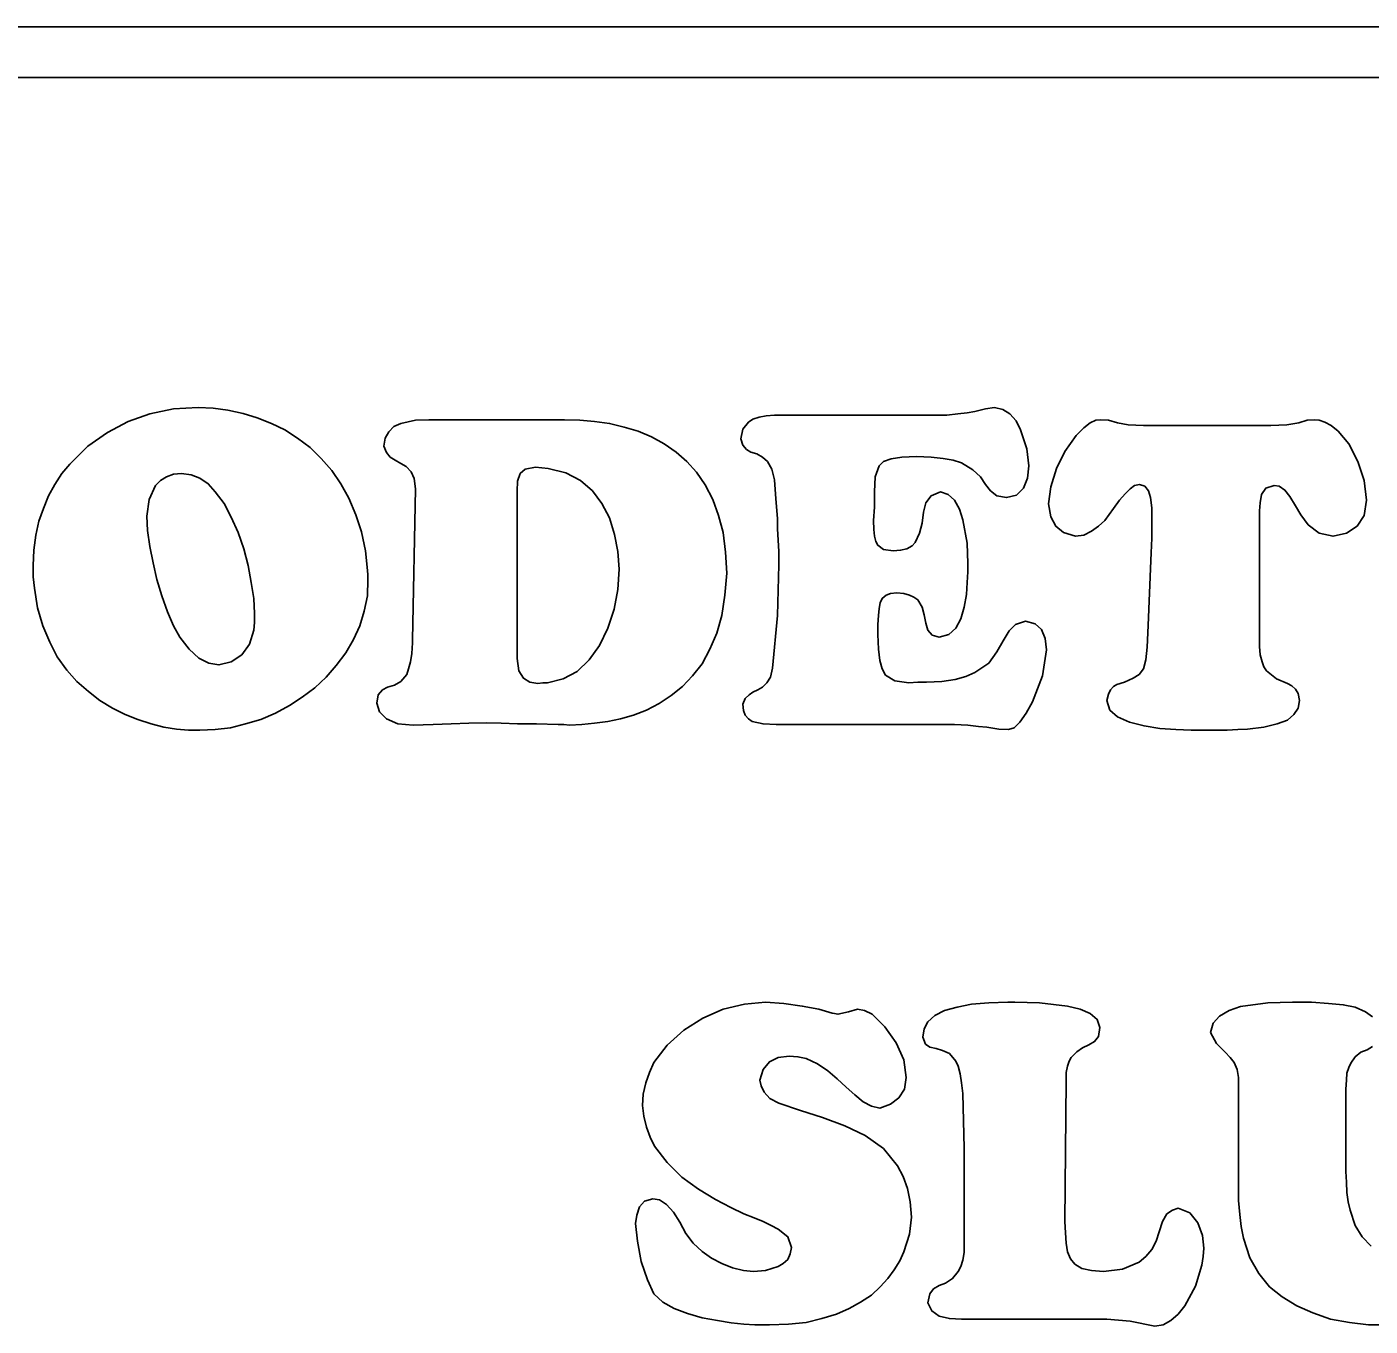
# Model space of a CAD drawing. Extents: x -866693 to -866303, y -1041966 to -1040244.
# Drawn here: x -866424.63 to -866415.88, y -1041350.28 to -1041341.81 of the extents above; entities that cross this region are included whole.
import ezdxf

# ---------------------------------------------------------------- set-up
doc = ezdxf.new("R2010")
doc.units = 0
doc.layers.add('Tabulka', color=7, linetype='Continuous')

msp = doc.modelspace()

# ---------------------------------------------------------------- linework, layer by layer
at = {"layer": 'Tabulka'}
for p, q in [((-866406.941, -1041341.8121), (-866444.3043, -1041341.8121)), ((-866444.3043, -1041342.1425), (-866406.941, -1041342.1425))]:
    msp.add_line(p, q, dxfattribs=at)
for points in [[(-866424.5799, -1041345.4698), (-866424.5592, -1041345.5979), (-866424.5262, -1041345.7135), (-866424.4808, -1041345.8209), (-866424.4312, -1041345.9158), (-866424.3693, -1041346.0026), (-866424.3032, -1041346.0769), (-866424.2289, -1041346.143), (-866424.1545, -1041346.2008), (-866424.0719, -1041346.2503), (-866423.9894, -1041346.2916), (-866423.9068, -1041346.3247), (-866423.82, -1041346.3536), (-866423.7374, -1041346.3742), (-866423.6549, -1041346.3866), (-866423.5764, -1041346.3949), (-866423.5021, -1041346.3949), (-866423.4029, -1041346.3907), (-866423.3038, -1041346.3784), (-866423.2047, -1041346.3536), (-866423.1056, -1041346.3247), (-866423.0106, -1041346.2834), (-866422.9198, -1041346.2338), (-866422.8372, -1041346.1801), (-866422.7546, -1041346.1182), (-866422.6803, -1041346.048), (-866422.6142, -1041345.9737), (-866422.5522, -1041345.8911), (-866422.5027, -1041345.8043), (-866422.4614, -1041345.7135), (-866422.4325, -1041345.6185), (-866422.4118, -1041345.5194), (-866422.4077, -1041345.412), (-866422.4077, -1041345.3831), (-866422.4118, -1041345.3542), (-866422.4242, -1041345.2262), (-866422.449, -1041345.1023), (-866422.4862, -1041344.9908), (-866422.5316, -1041344.8834), (-866422.5853, -1041344.7884), (-866422.6431, -1041344.7017), (-866422.7133, -1041344.6233), (-866422.7835, -1041344.5531), (-866422.8661, -1041344.4911), (-866422.9487, -1041344.4374), (-866423.0354, -1041344.3961), (-866423.1304, -1041344.359), (-866423.2212, -1041344.3301), (-866423.3204, -1041344.3094), (-866423.4153, -1041344.297), (-866423.5144, -1041344.2929), (-866423.6755, -1041344.3011), (-866423.8283, -1041344.3342), (-866423.9687, -1041344.3837), (-866424.105, -1041344.4539), (-866424.233, -1041344.5448), (-866424.3486, -1041344.6604), (-866424.4023, -1041344.7224), (-866424.4477, -1041344.7926), (-866424.489, -1041344.8669), (-866424.5221, -1041344.9495), (-866424.551, -1041345.0321), (-866424.5716, -1041345.1229), (-866424.584, -1041345.2221), (-866424.5882, -1041345.3212), (-866424.5882, -1041345.3955)], [(-866422.098, -1041344.8215), (-866422.1186, -1041345.8085), (-866422.1186, -1041345.8126), (-866422.1186, -1041345.825), (-866422.1228, -1041345.8952), (-866422.131, -1041345.9489), (-866422.1434, -1041345.9943), (-866422.1558, -1041346.0315), (-866422.193, -1041346.0769), (-866422.2343, -1041346.1017), (-866422.2797, -1041346.1141), (-866422.3127, -1041346.1306), (-866422.3416, -1041346.1636), (-866422.3499, -1041346.2173), (-866422.3334, -1041346.2751), (-866422.2879, -1041346.3205), (-866422.2136, -1041346.3536), (-866422.1145, -1041346.3618), (-866421.9823, -1041346.3577), (-866421.8667, -1041346.3536), (-866421.7511, -1041346.3495), (-866421.6355, -1041346.3453), (-866421.5405, -1041346.3495), (-866421.4331, -1041346.3536), (-866421.3092, -1041346.3536), (-866421.1688, -1041346.3577), (-866421.1316, -1041346.3577), (-866421.0945, -1041346.3618), (-866421.016, -1041346.3577), (-866420.9334, -1041346.3495), (-866420.8467, -1041346.3371), (-866420.7641, -1041346.3205), (-866420.6774, -1041346.2958), (-866420.5948, -1041346.2627), (-866420.5122, -1041346.2214), (-866420.4337, -1041346.1677), (-866420.3594, -1041346.1099), (-866420.2933, -1041346.0397), (-866420.2314, -1041345.9613), (-866420.1818, -1041345.8663), (-866420.1364, -1041345.763), (-866420.1034, -1041345.6474), (-866420.0827, -1041345.5153), (-866420.0703, -1041345.3707), (-866420.0786, -1041345.2344), (-866420.0951, -1041345.1064), (-866420.124, -1041344.9949), (-866420.1612, -1041344.8917), (-866420.2107, -1041344.7967), (-866420.2685, -1041344.7141), (-866420.3305, -1041344.6439), (-866420.4007, -1041344.582), (-866420.4792, -1041344.5283), (-866420.5617, -1041344.4828), (-866420.6485, -1041344.4457), (-866420.7393, -1041344.4209), (-866420.8343, -1041344.3961), (-866420.9334, -1041344.3837), (-866421.0284, -1041344.3755), (-866421.1275, -1041344.3713), (-866421.9782, -1041344.3713), (-866421.9906, -1041344.3713), (-866422.0113, -1041344.3713), (-866422.098, -1041344.3755), (-866422.193, -1041344.3961), (-866422.2384, -1041344.4168), (-866422.2714, -1041344.4498), (-866422.2962, -1041344.4911), (-866422.3045, -1041344.5448), (-866422.2879, -1041344.5861), (-866422.2632, -1041344.615), (-866422.2301, -1041344.6356), (-866422.193, -1041344.6563), (-866422.1599, -1041344.6769), (-866422.1269, -1041344.71), (-866422.1062, -1041344.7554)], [(-866423.151, -1041345.7424), (-866423.1799, -1041345.8332), (-866423.2295, -1041345.9034), (-866423.2997, -1041345.9489), (-866423.3782, -1041345.9695), (-866423.4442, -1041345.9571), (-866423.5103, -1041345.9241), (-866423.5723, -1041345.8663), (-866423.6342, -1041345.7878), (-866423.6755, -1041345.7135), (-866423.7127, -1041345.6226), (-866423.7498, -1041345.5194), (-866423.7829, -1041345.412), (-866423.8076, -1041345.3046), (-866423.8283, -1041345.1973), (-866423.8448, -1041345.094), (-866423.8489, -1041344.9991), (-866423.8324, -1041344.8917), (-866423.7911, -1041344.8008), (-866423.7581, -1041344.7678), (-866423.7209, -1041344.743), (-866423.6755, -1041344.7265), (-866423.6218, -1041344.7224), (-866423.5599, -1041344.7306), (-866423.5021, -1041344.7513), (-866423.4484, -1041344.7884), (-866423.4029, -1041344.8421), (-866423.3451, -1041344.9165), (-866423.2997, -1041345.0073), (-866423.2543, -1041345.1064), (-866423.2171, -1041345.2138), (-866423.1882, -1041345.3212), (-866423.1676, -1041345.4327), (-866423.151, -1041345.5359), (-866423.1469, -1041345.635), (-866423.1469, -1041345.6928)], [(-866421.2349, -1041344.6893), (-866421.1192, -1041344.7182), (-866421.0243, -1041344.7678), (-866420.9458, -1041344.8339), (-866420.8839, -1041344.9165), (-866420.8343, -1041345.0114), (-866420.8013, -1041345.1188), (-866420.7806, -1041345.2303), (-866420.7724, -1041345.3459), (-866420.7806, -1041345.4781), (-866420.8054, -1041345.6061), (-866420.8467, -1041345.73), (-866420.9004, -1041345.8415), (-866420.9665, -1041345.9365), (-866421.0449, -1041346.0108), (-866421.1358, -1041346.0604), (-866421.239, -1041346.0852), (-866421.2679, -1041346.0852), (-866421.301, -1041346.0893), (-866421.3546, -1041346.081), (-866421.3959, -1041346.0562), (-866421.4248, -1041346.0067), (-866421.4372, -1041345.9282), (-866421.4372, -1041344.838), (-866421.4331, -1041344.7719), (-866421.4166, -1041344.7224), (-866421.3835, -1041344.6935), (-866421.3175, -1041344.6811), (-866421.2762, -1041344.6852)], [(-866418.5341, -1041348.7612), (-866418.53, -1041348.9387), (-866418.5258, -1041349.1163), (-866418.5258, -1041349.2939), (-866418.5258, -1041349.4756), (-866418.5258, -1041349.6077), (-866418.5258, -1041349.7358), (-866418.5258, -1041349.7977), (-866418.5341, -1041349.8473), (-866418.5465, -1041349.8886), (-866418.563, -1041349.9216), (-866418.6002, -1041349.967), (-866418.6456, -1041349.9959), (-866418.6869, -1041350.0125), (-866418.7241, -1041350.0331), (-866418.7488, -1041350.0661), (-866418.7612, -1041350.124), (-866418.7364, -1041350.1776), (-866418.6869, -1041350.2107), (-866418.6208, -1041350.2272), (-866418.5423, -1041350.2313), (-866417.5967, -1041350.2313), (-866417.4439, -1041350.2437), (-866417.2828, -1041350.2767), (-866417.2291, -1041350.2685), (-866417.1796, -1041350.2396), (-866417.13, -1041350.1983), (-866417.0887, -1041350.1446), (-866417.0185, -1041350.0166), (-866416.9772, -1041349.8803), (-866416.9689, -1041349.8225), (-866416.9648, -1041349.7688), (-866416.9731, -1041349.6862), (-866417.002, -1041349.6036), (-866417.0557, -1041349.5375), (-866417.13, -1041349.5086), (-866417.1672, -1041349.521), (-866417.2043, -1041349.5458), (-866417.2332, -1041349.5954), (-866417.2539, -1041349.6614), (-866417.2745, -1041349.7234), (-866417.3035, -1041349.7771), (-866417.3406, -1041349.8225), (-866417.386, -1041349.8597), (-866417.4934, -1041349.9051), (-866417.6173, -1041349.9216), (-866417.6958, -1041349.9133), (-866417.7577, -1041349.9009), (-866417.8031, -1041349.872), (-866417.832, -1041349.839), (-866417.8527, -1041349.7936), (-866417.861, -1041349.7358), (-866417.8651, -1041349.6697), (-866417.8692, -1041349.5954), (-866417.861, -1041348.6786), (-866417.861, -1041348.6249), (-866417.8527, -1041348.5836), (-866417.8403, -1041348.5506), (-866417.8279, -1041348.5258), (-866417.7908, -1041348.4886), (-866417.7536, -1041348.4638), (-866417.7123, -1041348.4432), (-866417.6751, -1041348.4225), (-866417.6503, -1041348.3895), (-866417.6421, -1041348.3317), (-866417.6586, -1041348.278), (-866417.704, -1041348.2408), (-866417.7701, -1041348.2119), (-866417.8527, -1041348.1913), (-866418.0344, -1041348.1706), (-866418.1955, -1041348.1665), (-866418.2202, -1041348.1665), (-866418.2409, -1041348.1665), (-866418.3648, -1041348.1706), (-866418.4763, -1041348.1789), (-866418.5713, -1041348.1995), (-866418.6538, -1041348.2202), (-866418.7158, -1041348.2532), (-866418.7612, -1041348.2945), (-866418.786, -1041348.3399), (-866418.7943, -1041348.3936), (-866418.7777, -1041348.4391), (-866418.7488, -1041348.4597), (-866418.7075, -1041348.468), (-866418.6662, -1041348.4804), (-866418.6208, -1041348.501), (-866418.5795, -1041348.5506), (-866418.563, -1041348.5836), (-866418.5506, -1041348.6331), (-866418.5423, -1041348.691)]]:
    msp.add_lwpolyline(points, close=True, dxfattribs=at)
for points in [[(-866419.1122, -1041345.0858), (-866419.1164, -1041345.028), (-866419.1081, -1041344.9412), (-866419.1081, -1041344.8421), (-866419.104, -1041344.743), (-866419.0792, -1041344.6728), (-866419.0503, -1041344.6439), (-866419.0007, -1041344.6274), (-866418.9305, -1041344.615), (-866418.8356, -1041344.6109), (-866418.7406, -1041344.615), (-866418.6621, -1041344.6233), (-866418.596, -1041344.6356), (-866418.5423, -1041344.6522), (-866418.468, -1041344.6976), (-866418.4185, -1041344.743), (-866418.3854, -1041344.7926), (-866418.3524, -1041344.8339), (-866418.3111, -1041344.8669), (-866418.2491, -1041344.8793), (-866418.1831, -1041344.8628), (-866418.1376, -1041344.8174), (-866418.1129, -1041344.7513), (-866418.1046, -1041344.6728), (-866418.117, -1041344.5613), (-866418.1583, -1041344.4374), (-866418.1872, -1041344.3796), (-866418.2285, -1041344.3342), (-866418.2739, -1041344.3053), (-866418.3276, -1041344.2929), (-866418.3854, -1041344.3011), (-866418.4556, -1041344.3177), (-866418.5052, -1041344.3259), (-866418.5671, -1041344.3342), (-866418.6373, -1041344.3424), (-866418.7241, -1041344.3424), (-866418.8521, -1041344.3424), (-866418.9801, -1041344.3424), (-866419.1164, -1041344.3424), (-866419.2485, -1041344.3424), (-866419.3807, -1041344.3424), (-866419.5087, -1041344.3424), (-866419.6367, -1041344.3424), (-866419.7606, -1041344.3424), (-866419.8143, -1041344.3466), (-866419.8597, -1041344.3548), (-866419.901, -1041344.3672), (-866419.9299, -1041344.3879), (-866419.9671, -1041344.4333), (-866419.9795, -1041344.4952), (-866419.9671, -1041344.5365), (-866419.9423, -1041344.5654), (-866419.9134, -1041344.582), (-866419.8762, -1041344.5943), (-866419.8391, -1041344.615), (-866419.806, -1041344.6439), (-866419.7771, -1041344.6935), (-866419.7606, -1041344.7637), (-866419.7523, -1041344.8876), (-866419.7399, -1041345.0156), (-866419.7399, -1041345.0816), (-866419.7358, -1041345.156), (-866419.7317, -1041345.2303), (-866419.7317, -1041345.317)], [(-866416.6014, -1041345.4327), (-866416.6014, -1041344.966), (-866416.5973, -1041344.9123), (-866416.589, -1041344.8586), (-866416.5601, -1041344.8174), (-866416.5064, -1041344.8008), (-866416.4734, -1041344.805), (-866416.4362, -1041344.8297), (-866416.4032, -1041344.871), (-866416.366, -1041344.933), (-866416.333, -1041344.9908), (-866416.2834, -1041345.0569), (-866416.2132, -1041345.1106), (-866416.1224, -1041345.1312), (-866416.0356, -1041345.1106), (-866415.9654, -1041345.0651), (-866415.92, -1041344.9949), (-866415.9035, -1041344.8958), (-866415.92, -1041344.7678), (-866415.9613, -1041344.6439), (-866416.0191, -1041344.5283), (-866416.0893, -1041344.4457), (-866416.1348, -1041344.4085), (-866416.1761, -1041344.3879), (-866416.2132, -1041344.3755), (-866416.2463, -1041344.3713), (-866416.2917, -1041344.3755), (-866416.3454, -1041344.392), (-866416.4238, -1041344.4044), (-866416.5271, -1041344.4085), (-866417.3571, -1041344.4085), (-866417.4562, -1041344.4044), (-866417.5265, -1041344.392), (-866417.5843, -1041344.3755), (-866417.6338, -1041344.3713), (-866417.6669, -1041344.3755), (-866417.704, -1041344.392), (-866417.7453, -1041344.425), (-866417.7949, -1041344.4746), (-866417.8692, -1041344.5778), (-866417.9229, -1041344.6893), (-866417.9601, -1041344.8091), (-866417.9766, -1041344.9206), (-866417.9601, -1041345.0032), (-866417.927, -1041345.0651), (-866417.8775, -1041345.1064), (-866417.799, -1041345.1312), (-866417.7453, -1041345.1229), (-866417.6958, -1041345.0982), (-866417.6503, -1041345.0651), (-866417.609, -1041345.028), (-866417.5512, -1041344.9495), (-866417.5141, -1041344.8958), (-866417.4769, -1041344.8545), (-866417.4439, -1041344.8215), (-866417.415, -1041344.8008), (-866417.3819, -1041344.7926), (-866417.3489, -1041344.805), (-866417.3241, -1041344.8339), (-866417.3117, -1041344.8793), (-866417.3035, -1041344.9454), (-866417.3035, -1041344.9949), (-866417.3035, -1041345.061), (-866417.3035, -1041345.1436), (-866417.3076, -1041345.2386), (-866417.3117, -1041345.3418), (-866417.3158, -1041345.4492), (-866417.32, -1041345.5524), (-866417.3241, -1041345.6598), (-866417.3282, -1041345.7589), (-866417.3324, -1041345.8539), (-866417.3406, -1041345.9365), (-866417.3571, -1041345.9943), (-866417.386, -1041346.0315), (-866417.4232, -1041346.0562), (-866417.481, -1041346.081), (-866417.5306, -1041346.0975), (-866417.5512, -1041346.1099), (-866417.5719, -1041346.1306), (-866417.5843, -1041346.1595), (-866417.5967, -1041346.2008), (-866417.576, -1041346.2627), (-866417.5265, -1041346.3082), (-866417.448, -1041346.3412), (-866417.353, -1041346.366), (-866417.2498, -1041346.3825), (-866417.1465, -1041346.3907), (-866417.0474, -1041346.3949), (-866416.9648, -1041346.3949), (-866416.8864, -1041346.3949), (-866416.812, -1041346.3949), (-866416.7418, -1041346.3907), (-866416.6799, -1041346.3866), (-866416.5725, -1041346.3742), (-866416.4858, -1041346.3536), (-866416.4197, -1041346.3288), (-866416.3784, -1041346.2916), (-866416.3495, -1041346.2503), (-866416.3412, -1041346.2008), (-866416.3495, -1041346.1554), (-866416.366, -1041346.1264)], [(-866419.7317, -1041345.317), (-866419.7399, -1041345.6474), (-866419.773, -1041345.9902), (-866419.7854, -1041346.048), (-866419.8101, -1041346.0852), (-866419.8391, -1041346.1141), (-866419.868, -1041346.1306), (-866419.901, -1041346.1471), (-866419.9258, -1041346.1636), (-866419.9506, -1041346.1884), (-866419.9671, -1041346.2256), (-866419.9629, -1041346.2669), (-866419.9506, -1041346.2958), (-866419.9299, -1041346.3205), (-866419.9051, -1041346.3371), (-866419.8349, -1041346.3536), (-866419.7482, -1041346.3577), (-866419.7152, -1041346.3577), (-866419.6904, -1041346.3577), (-866418.7034, -1041346.3577), (-866418.5878, -1041346.3577), (-866418.501, -1041346.3618), (-866418.4308, -1041346.3701), (-866418.3772, -1041346.3742), (-866418.2987, -1041346.3866), (-866418.2368, -1041346.3907), (-866418.1996, -1041346.3784), (-866418.1624, -1041346.3412), (-866418.1211, -1041346.2834), (-866418.0798, -1041346.209), (-866418.0138, -1041346.0397), (-866417.989, -1041345.8704), (-866417.9972, -1041345.7961), (-866418.022, -1041345.7383), (-866418.0633, -1041345.7011), (-866418.1253, -1041345.6846), (-866418.1913, -1041345.7052), (-866418.2326, -1041345.7465), (-866418.2698, -1041345.8126), (-866418.3111, -1041345.8828), (-866418.3648, -1041345.9571), (-866418.4556, -1041346.0191), (-866418.5134, -1041346.0439), (-866418.5836, -1041346.0645), (-866418.6704, -1041346.0769), (-866418.7695, -1041346.081), (-866418.8273, -1041346.081), (-866418.8851, -1041346.0852), (-866418.976, -1041346.0728), (-866419.0379, -1041346.0356), (-866419.0586, -1041345.9943), (-866419.0751, -1041345.9406), (-866419.0833, -1041345.8663), (-866419.0875, -1041345.7713), (-866419.0875, -1041345.7052), (-866419.0833, -1041345.6474), (-866419.0792, -1041345.602), (-866419.0709, -1041345.5648), (-866419.0586, -1041345.5359), (-866419.0338, -1041345.5153), (-866419.0049, -1041345.5029), (-866418.9636, -1041345.4987), (-866418.9181, -1041345.5029), (-866418.881, -1041345.5153), (-866418.8521, -1041345.5277), (-866418.8273, -1041345.5442), (-866418.7984, -1041345.5937), (-866418.786, -1041345.6433), (-866418.7736, -1041345.697), (-866418.7612, -1041345.7424), (-866418.7323, -1041345.7754), (-866418.6869, -1041345.7878), (-866418.6249, -1041345.7713), (-866418.5795, -1041345.73), (-866418.5465, -1041345.6681), (-866418.5258, -1041345.5937), (-866418.5093, -1041345.5111), (-866418.5052, -1041345.4327), (-866418.501, -1041345.3625), (-866418.501, -1041345.3088), (-866418.5052, -1041345.1766), (-866418.5341, -1041345.0238), (-866418.5547, -1041344.9536), (-866418.5878, -1041344.8958), (-866418.6291, -1041344.8586), (-866418.6786, -1041344.8421), (-866418.7406, -1041344.8669), (-866418.7736, -1041344.9123), (-866418.7901, -1041344.9743), (-866418.7984, -1041345.0445), (-866418.8149, -1041345.1106), (-866418.8438, -1041345.1725), (-866418.8645, -1041345.1931), (-866418.8975, -1041345.2138), (-866418.9388, -1041345.2221), (-866418.9883, -1041345.2262), (-866419.0503, -1041345.2179), (-866419.0875, -1041345.189), (-866419.0998, -1041345.1642), (-866419.1081, -1041345.1312), (-866419.1122, -1041345.0858)], [(-866416.366, -1041346.1264), (-866416.3908, -1041346.1058), (-866416.4197, -1041346.0893), (-866416.4899, -1041346.0604), (-866416.556, -1041346.0067), (-866416.5725, -1041345.9819), (-866416.5849, -1041345.9489), (-866416.5973, -1041345.9034), (-866416.6014, -1041345.8498), (-866416.6014, -1041345.4327)], [(-866418.9677, -1041348.4308), (-866419.042, -1041348.3276), (-866419.1246, -1041348.245), (-866419.1742, -1041348.2202), (-866419.2196, -1041348.2119), (-866419.2774, -1041348.2284), (-866419.3476, -1041348.245), (-866419.3683, -1041348.2408), (-866419.3848, -1041348.2367), (-866419.4715, -1041348.2119), (-866419.5789, -1041348.1913), (-866419.6986, -1041348.1748), (-866419.8184, -1041348.1665), (-866419.9547, -1041348.1789), (-866420.0951, -1041348.2119), (-866420.2272, -1041348.2697), (-866420.3511, -1041348.3482), (-866420.4585, -1041348.4473), (-866420.5452, -1041348.5588), (-866420.5741, -1041348.6249), (-866420.5989, -1041348.691), (-866420.6154, -1041348.7653), (-866420.6196, -1041348.8396)], [(-866415.8663, -1041348.2615), (-866415.9118, -1041348.2284), (-866415.9778, -1041348.1995), (-866416.0563, -1041348.183), (-866416.1513, -1041348.1748), (-866416.2628, -1041348.1665), (-866416.3867, -1041348.1665), (-866416.5477, -1041348.1706), (-866416.7253, -1041348.1954), (-866416.7996, -1041348.2202), (-866416.8616, -1041348.2573), (-866416.9029, -1041348.3028), (-866416.9194, -1041348.3647)], [(-866420.6196, -1041348.8396), (-866420.6113, -1041348.9098), (-866420.5948, -1041348.98), (-866420.57, -1041349.0461), (-866420.5411, -1041349.1039), (-866420.4585, -1041349.2113), (-866420.3635, -1041349.3063), (-866420.2562, -1041349.3847), (-866420.1447, -1041349.4508), (-866420.0455, -1041349.5045), (-866419.9588, -1041349.5458), (-866419.8927, -1041349.5706), (-866419.8349, -1041349.5954), (-866419.7812, -1041349.6201), (-866419.7358, -1041349.6449), (-866419.6739, -1041349.6945), (-866419.6491, -1041349.7647), (-866419.6574, -1041349.806), (-866419.6739, -1041349.8431), (-866419.7028, -1041349.8679), (-866419.7358, -1041349.8886), (-866419.8184, -1041349.9133), (-866419.8969, -1041349.9216), (-866419.9629, -1041349.9133), (-866420.0332, -1041349.8968), (-866420.1034, -1041349.8679), (-866420.1694, -1041349.8349), (-866420.2314, -1041349.7894), (-866420.2892, -1041349.7358), (-866420.3387, -1041349.6738), (-866420.3759, -1041349.5995), (-866420.4172, -1041349.5334), (-866420.4626, -1041349.4839), (-866420.5081, -1041349.4549), (-866420.5535, -1041349.4467), (-866420.6072, -1041349.4632), (-866420.6402, -1041349.5004), (-866420.6567, -1041349.5541), (-866420.665, -1041349.6077), (-866420.6526, -1041349.7234), (-866420.6278, -1041349.8555), (-866420.5865, -1041349.9753), (-866420.5452, -1041350.0661), (-866420.4874, -1041350.1198), (-866420.4131, -1041350.1611), (-866420.3264, -1041350.1942), (-866420.2314, -1041350.2231), (-866420.1323, -1041350.2396), (-866420.0414, -1041350.2561), (-866419.9588, -1041350.2644), (-866419.8886, -1041350.2685), (-866419.8391, -1041350.2685), (-866419.7936, -1041350.2685), (-866419.6697, -1041350.2644), (-866419.5541, -1041350.252), (-866419.4509, -1041350.2272), (-866419.3559, -1041350.1983), (-866419.2733, -1041350.1611), (-866419.199, -1041350.1198), (-866419.1288, -1041350.0744), (-866419.0709, -1041350.0207), (-866419.0214, -1041349.967), (-866418.9801, -1041349.9092), (-866418.9429, -1041349.8514), (-866418.9181, -1041349.7936), (-866418.881, -1041349.6779), (-866418.8686, -1041349.5664), (-866418.8768, -1041349.4673), (-866418.8934, -1041349.3806), (-866418.9223, -1041349.3022), (-866418.9594, -1041349.2319), (-866419.0503, -1041349.1204), (-866419.1701, -1041349.0337), (-866419.3022, -1041348.9718), (-866419.4467, -1041348.9181), (-866419.5913, -1041348.8727), (-866419.7317, -1041348.8231), (-866419.7895, -1041348.7942), (-866419.8267, -1041348.7529), (-866419.8473, -1041348.7116), (-866419.8556, -1041348.6744), (-866419.8349, -1041348.6042), (-866419.7936, -1041348.5547), (-866419.7358, -1041348.5258), (-866419.6656, -1041348.5175), (-866419.6078, -1041348.5216), (-866419.5541, -1041348.534), (-866419.4798, -1041348.5671), (-866419.4137, -1041348.6125), (-866419.3518, -1041348.6662), (-866419.2939, -1041348.7199), (-866419.2361, -1041348.7694), (-866419.1824, -1041348.8149), (-866419.1288, -1041348.8438), (-866419.0751, -1041348.8561), (-866419.0049, -1041348.8314), (-866418.9512, -1041348.7901), (-866418.914, -1041348.7323), (-866418.9016, -1041348.6579), (-866418.9181, -1041348.5423), (-866418.9677, -1041348.4308)], [(-866416.9194, -1041348.3647), (-866416.8822, -1041348.4349), (-866416.8244, -1041348.4927), (-866416.7914, -1041348.5258), (-866416.7666, -1041348.5588), (-866416.7459, -1041348.6042), (-866416.7377, -1041348.6579)], [(-866415.8746, -1041349.7564), (-866415.9324, -1041349.6945), (-866415.9778, -1041349.6201), (-866416.0109, -1041349.521), (-866416.0233, -1041349.4673), (-866416.0315, -1041349.4054), (-866416.0356, -1041349.3393), (-866416.0398, -1041349.2691), (-866416.0398, -1041348.7323), (-866416.0356, -1041348.6744), (-866416.0315, -1041348.629), (-866416.0191, -1041348.5919), (-866416.0067, -1041348.5629), (-866415.9778, -1041348.5216), (-866415.9407, -1041348.4927), (-866415.8994, -1041348.4762), (-866415.8663, -1041348.4556)], [(-866416.7377, -1041348.6579), (-866416.7377, -1041349.36), (-866416.7377, -1041349.4591), (-866416.7294, -1041349.5499), (-866416.7212, -1041349.6284), (-866416.7047, -1041349.7027), (-866416.6634, -1041349.8307), (-866416.6055, -1041349.934), (-866416.5353, -1041350.0207), (-866416.4527, -1041350.0868), (-866416.3578, -1041350.1446), (-866416.2545, -1041350.19), (-866416.1389, -1041350.2313), (-866416.015, -1041350.252), (-866415.8911, -1041350.2685), (-866415.7755, -1041350.2685)]]:
    msp.add_lwpolyline(points, dxfattribs=at)

doc.saveas('drawing.dxf')
